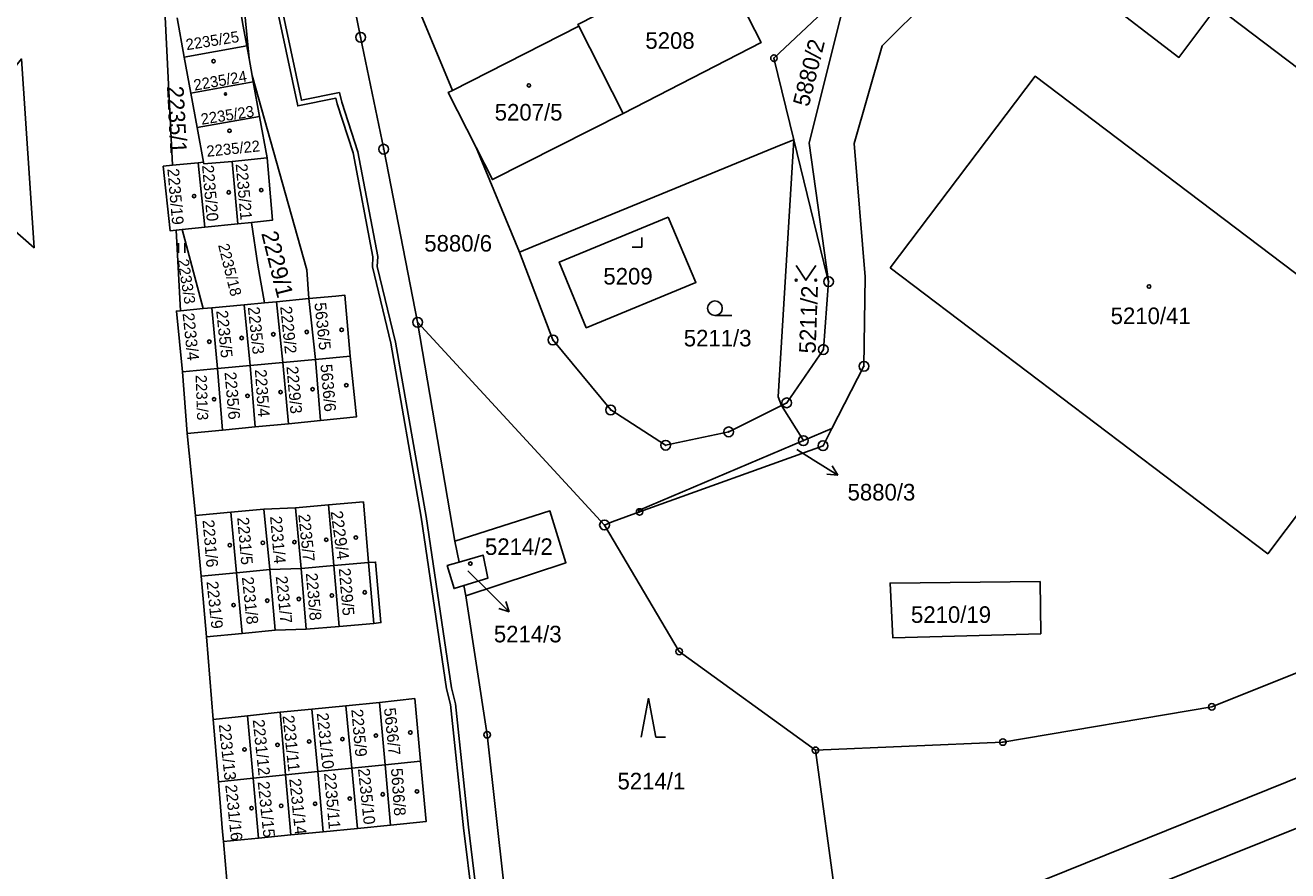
# Model space of a CAD drawing. Extents: x -644096 to -634268, y -1141430 to -1133463.
# Drawn here: x -638114.3 to -637984.7, y -1139704.9 to -1139618.1 of the extents above; entities that cross this region are included whole.
import ezdxf

# ---------------------------------------------------------------- set-up
doc = ezdxf.new("R2010")
doc.units = 0
for name, color, linetype in [('_CIVIL_CONSTRUCTION', 7, 'Continuous'), ('B_Hranice _3D', 7, 'Continuous'), ('M_Svah_Nasyp', 7, 'Continuous'), ('M_Svah_Zarez', 7, 'Continuous'), ('svrsek_osa_sjezdy', 7, 'Continuous'), ('svrsek_osa_VRT', 7, 'Continuous'), ('svrsek_popisy_VRT', 7, 'Continuous'), ('terminal_VRT', 7, 'Continuous')]:
    doc.layers.add(name, color=color, linetype=linetype)

msp = doc.modelspace()

# ---------------------------------------------------------------- linework, layer by layer
at = {"layer": '_CIVIL_CONSTRUCTION'}
for centre, radius in [((-638079.89, -1139619.35), 0.5), ((-638079.89, -1139619.35), 0.0303), ((-638037.47, -1139621.48), 0.335), ((-638037.47, -1139621.48), 0.0203), ((-638077.52, -1139630.83), 0.5), ((-638077.52, -1139630.83), 0.0303), ((-638031.87, -1139644.42), 0.5), ((-638031.87, -1139644.42), 0.0303), ((-638074.04, -1139648.59), 0.5), ((-638074.04, -1139648.59), 0.0303), ((-638060.16, -1139650.41), 0.5), ((-638060.16, -1139650.41), 0.0303), ((-638032.4, -1139651.39), 0.5), ((-638032.4, -1139651.39), 0.0303), ((-638028.24, -1139653.11), 0.5), ((-638028.24, -1139653.11), 0.0303), ((-638036.16, -1139656.86), 0.5), ((-638036.16, -1139656.86), 0.0303), ((-638054.23, -1139657.59), 0.5), ((-638054.23, -1139657.59), 0.0303), ((-638042.12, -1139659.84), 0.5), ((-638048.59, -1139661.21), 0.5), ((-638042.12, -1139659.84), 0.0303), ((-638034.45, -1139660.74), 0.5), ((-638034.45, -1139660.74), 0.0303), ((-638032.43, -1139661.26), 0.5), ((-638048.59, -1139661.21), 0.0303), ((-638032.43, -1139661.26), 0.0303), ((-638051.26, -1139668.06), 0.335), ((-638051.26, -1139668.06), 0.0203), ((-638054.86, -1139669.4), 0.5), ((-638054.86, -1139669.4), 0.0303), ((-638047.2, -1139682.37), 0.335), ((-638047.2, -1139682.37), 0.0203), ((-637992.54, -1139688.06), 0.335), ((-637992.54, -1139688.06), 0.0203), ((-638066.9, -1139690.92), 0.335), ((-638066.9, -1139690.92), 0.0203), ((-638013.98, -1139691.67), 0.335), ((-638013.98, -1139691.67), 0.0203), ((-638033.21, -1139692.52), 0.335), ((-638033.21, -1139692.52), 0.0203)]:
    msp.add_circle(centre, radius, dxfattribs=at)
at = {"layer": 'B_Hranice _3D'}
for points in [[(-638107.4, -1139558.1), (-638102.47, -1139571.54), (-638099.62, -1139577.88), (-638095.62, -1139589.03), (-638093.55, -1139591.44), (-638091.75, -1139596.89), (-638091.2, -1139598.22), (-638091.9, -1139600.37), (-638088.07, -1139618.19), (-638086.34, -1139626.39), (-638082.43, -1139625.61), (-638082.29, -1139626.16), (-638080.66, -1139631.21), (-638078.64, -1139641.87), (-638078.68, -1139642.9), (-638076.79, -1139650.73), (-638073.67, -1139668.61), (-638071.08, -1139686.22), (-638070.66, -1139687.83), (-638069.32, -1139700.47), (-638067.5, -1139715.38)], [(-638067, -1139715.34), (-638068.82, -1139700.41), (-638070.16, -1139687.75), (-638070.58, -1139686.12), (-638073.17, -1139668.53), (-638076.31, -1139650.63), (-638078.18, -1139642.86), (-638078.14, -1139641.83), (-638080.18, -1139631.09), (-638081.81, -1139626.02), (-638082.07, -1139625.03), (-638085.96, -1139625.81), (-638087.59, -1139618.09), (-638091.38, -1139600.39), (-638090.66, -1139598.2), (-638091.29, -1139596.71), (-638093.11, -1139591.18), (-638095.18, -1139588.77), (-638099.16, -1139577.7), (-638102.01, -1139571.36), (-638106.94, -1139557.9)]]:
    msp.add_lwpolyline(points, dxfattribs=at)
at = {"layer": 'M_Svah_Nasyp'}
msp.add_line((-638078.52, -1139679.49), (-638079.07, -1139673.26), dxfattribs=at)
at = {"layer": 'M_Svah_Zarez'}
for centre, radius in [((-638094.98, -1139621.8), 0.175), ((-638062.62, -1139624.29), 0.175), ((-638093.76, -1139625.16), 0.117), ((-638093.35, -1139628.94), 0.175), ((-638090.09, -1139635.03), 0.175), ((-638096.98, -1139635.64), 0.175), ((-638093.43, -1139635.26), 0.175), ((-637998.98, -1139644.92), 0.175), ((-638095.42, -1139650.58), 0.175), ((-638092.1, -1139650.21), 0.175), ((-638088.85, -1139649.83), 0.175), ((-638085.42, -1139649.59), 0.175), ((-638081.84, -1139649.37), 0.175), ((-638088.11, -1139655.76), 0.175), ((-638084.82, -1139655.47), 0.175), ((-638081.36, -1139655.06), 0.175), ((-638094.93, -1139656.49), 0.175), ((-638091.5, -1139656.15), 0.175), ((-638089.93, -1139671.23), 0.175), ((-638086.69, -1139671.15), 0.175), ((-638083.42, -1139670.91), 0.175), ((-638080.38, -1139670.69), 0.175), ((-638093.32, -1139671.47), 0.175), ((-638068.63, -1139673.36), 0.175), ((-638079.47, -1139676.31), 0.175), ((-638092.93, -1139677.62), 0.175), ((-638089.47, -1139677.16), 0.175), ((-638086.23, -1139676.99), 0.175), ((-638082.84, -1139676.63), 0.175), ((-638074.79, -1139690.69), 0.175), ((-638088.42, -1139691.97), 0.175), ((-638085.17, -1139691.61), 0.175), ((-638081.76, -1139691.37), 0.175), ((-638078.32, -1139691.01), 0.175), ((-638091.81, -1139692.43), 0.175), ((-638077.62, -1139697.04), 0.175), ((-638074.11, -1139696.74), 0.175), ((-638091.08, -1139698.46), 0.175), ((-638088.05, -1139698.22), 0.175), ((-638084.57, -1139698), 0.175), ((-638081.01, -1139697.47), 0.175)]:
    msp.add_circle(centre, radius, dxfattribs=at)
at = {"layer": 'svrsek_osa_sjezdy'}
for p, q in [((-638051.03, -1139640.9), (-638051.03, -1139639.9)), ((-638098.59, -1139641.48), (-638098.59, -1139640.48)), ((-638097.92, -1139641.48), (-638097.92, -1139640.48)), ((-638052.03, -1139640.9), (-638051.03, -1139640.9)), ((-638043.53, -1139647.9), (-638041.78, -1139647.9)), ((-638050.36, -1139687.18), (-638051.11, -1139691.18)), ((-638049.61, -1139691.18), (-638050.36, -1139687.18)), ((-638049.61, -1139691.18), (-638048.61, -1139691.18))]:
    msp.add_line(p, q, dxfattribs=at)
msp.add_lwpolyline([(-638035.19, -1139642.78), (-638034.19, -1139644.28), (-638033.19, -1139642.78)], dxfattribs=at)
for centre, radius in [((-638035.19, -1139644.28), 0.1), ((-638033.19, -1139644.28), 0.1), ((-638043.53, -1139647.15), 0.75)]:
    msp.add_circle(centre, radius, dxfattribs=at)
at = {"layer": 'svrsek_popisy_VRT'}
for p, q in [((-638035.14, -1139661.66), (-638033.46, -1139662.71)), ((-638033.46, -1139662.71), (-638030.92, -1139664.3)), ((-638030.92, -1139664.3), (-638031.5, -1139663.34)), ((-638030.92, -1139664.3), (-638032.03, -1139664.19)), ((-638068.88, -1139674.1), (-638066.77, -1139676.19)), ((-638066.77, -1139676.19), (-638064.65, -1139678.31)), ((-638064.65, -1139678.31), (-638065, -1139677.25)), ((-638064.65, -1139678.31), (-638065.71, -1139677.96))]:
    msp.add_line(p, q, dxfattribs=at)
at = {"layer": 'terminal_VRT'}
for p, q in [((-638091.34, -1139621.53), (-638093.34, -1139600.11)), ((-638099.19, -1139632.48), (-638100.5, -1139606.73)), ((-638097.99, -1139621.39), (-638098.72, -1139617.35)), ((-638070.47, -1139624.8), (-638057.51, -1139618.21)), ((-638057.51, -1139618.21), (-638052.94, -1139627.16)), ((-638091.57, -1139620.23), (-638097.99, -1139621.39)), ((-638091.57, -1139620.23), (-638091.34, -1139621.53)), ((-638097.31, -1139625.08), (-638097.99, -1139621.39)), ((-638091.03, -1139623.27), (-638091.34, -1139621.53)), ((-638090.91, -1139623.92), (-638097.31, -1139625.08)), ((-638091.03, -1139623.27), (-638090.91, -1139623.92)), ((-638090.91, -1139623.92), (-638090.27, -1139627.46)), ((-638096.67, -1139628.62), (-638097.31, -1139625.08)), ((-638090.27, -1139627.46), (-638096.67, -1139628.62)), ((-638090.27, -1139627.46), (-638089.5, -1139631.71)), ((-638096.02, -1139632.16), (-638096.67, -1139628.62)), ((-638068.05, -1139630.65), (-638063.6, -1139641.41)), ((-638099.19, -1139632.48), (-638096.56, -1139632.22)), ((-638096.56, -1139632.22), (-638096.02, -1139632.16)), ((-638095.87, -1139638.83), (-638096.56, -1139632.22)), ((-638089.5, -1139631.71), (-638093.08, -1139632.08)), ((-638092.49, -1139638.49), (-638093.08, -1139632.08)), ((-638092.49, -1139638.49), (-638095.87, -1139638.83)), ((-638091.09, -1139638.35), (-638092.49, -1139638.49)), ((-638098.21, -1139639.07), (-638098.83, -1139639.14)), ((-638098.38, -1139647.41), (-638098.83, -1139639.14)), ((-638095.87, -1139638.83), (-638098.21, -1139639.07)), ((-638096.06, -1139647.19), (-638098.21, -1139639.07)), ((-638089.77, -1139646.59), (-638088.54, -1139646.48)), ((-638088.54, -1139646.48), (-638085.2, -1139646.16)), ((-638088.54, -1139646.48), (-638087.86, -1139652.72)), ((-638084.52, -1139652.41), (-638085.2, -1139646.16)), ((-638098.38, -1139647.41), (-638096.06, -1139647.19)), ((-638095.16, -1139647.1), (-638096.06, -1139647.19)), ((-638091.85, -1139646.79), (-638095.16, -1139647.1)), ((-638094.59, -1139653.35), (-638095.16, -1139647.1)), ((-638089.77, -1139646.59), (-638091.85, -1139646.79)), ((-638091.85, -1139646.79), (-638091.24, -1139653.04)), ((-638054.86, -1139669.4), (-638074.04, -1139648.59)), ((-638074.04, -1139648.59), (-638070.23, -1139671.07)), ((-638094.59, -1139653.35), (-638091.24, -1139653.04)), ((-638091.24, -1139653.04), (-638087.86, -1139652.72)), ((-638091.24, -1139653.04), (-638090.71, -1139659.33)), ((-638087.86, -1139652.72), (-638084.52, -1139652.41)), ((-638087.86, -1139652.72), (-638087.31, -1139659.01)), ((-638084.52, -1139652.41), (-638080.95, -1139652.08)), ((-638084, -1139658.68), (-638084.52, -1139652.41)), ((-638094.59, -1139653.35), (-638098.18, -1139653.68)), ((-638097.7, -1139660), (-638098.18, -1139653.68)), ((-638094.05, -1139659.65), (-638094.59, -1139653.35)), ((-638036.69, -1139657.12), (-638034.45, -1139660.74)), ((-638094.05, -1139659.65), (-638090.71, -1139659.33)), ((-638090.71, -1139659.33), (-638087.31, -1139659.01)), ((-638087.31, -1139659.01), (-638084, -1139658.68)), ((-638034.45, -1139660.74), (-638031.53, -1139659.5)), ((-638097.7, -1139660), (-638094.05, -1139659.65)), ((-638096.85, -1139668.43), (-638097.7, -1139660)), ((-638093.22, -1139668.08), (-638096.85, -1139668.43)), ((-638096.27, -1139674.65), (-638096.85, -1139668.43)), ((-638089.82, -1139667.76), (-638093.22, -1139668.08)), ((-638093.22, -1139668.08), (-638092.62, -1139674.3)), ((-638086.56, -1139667.63), (-638089.82, -1139667.76)), ((-638089.82, -1139667.76), (-638089.21, -1139673.98)), ((-638083.2, -1139667.34), (-638086.56, -1139667.63)), ((-638086.01, -1139673.86), (-638086.56, -1139667.63)), ((-638083.2, -1139667.34), (-638082.65, -1139673.57)), ((-638070.23, -1139671.07), (-638069.79, -1139673.2)), ((-638086.01, -1139673.86), (-638082.65, -1139673.57)), ((-638082.65, -1139673.57), (-638079.07, -1139673.26)), ((-638082.65, -1139673.57), (-638082.11, -1139679.8)), ((-638096.27, -1139674.65), (-638092.62, -1139674.3)), ((-638095.71, -1139680.87), (-638096.27, -1139674.65)), ((-638092.62, -1139674.3), (-638089.21, -1139673.98)), ((-638092.62, -1139674.3), (-638092.06, -1139680.54)), ((-638089.21, -1139673.98), (-638086.01, -1139673.86)), ((-638089.21, -1139673.98), (-638088.66, -1139680.2)), ((-638085.47, -1139680.09), (-638086.01, -1139673.86)), ((-638069.3, -1139675.62), (-638069.08, -1139676.68)), ((-638092.06, -1139680.54), (-638088.66, -1139680.2)), ((-638088.66, -1139680.2), (-638085.47, -1139680.09)), ((-638085.47, -1139680.09), (-638082.11, -1139679.8)), ((-638095.71, -1139680.87), (-638092.06, -1139680.54)), ((-638095.01, -1139689.36), (-638095.71, -1139680.87)), ((-638081.4, -1139687.96), (-638084.89, -1139688.29)), ((-638077.96, -1139687.6), (-638081.4, -1139687.96)), ((-638080.79, -1139694.36), (-638081.4, -1139687.96)), ((-638077.37, -1139694.02), (-638077.96, -1139687.6)), ((-638091.51, -1139688.97), (-638095.01, -1139689.36)), ((-638088.14, -1139688.61), (-638091.51, -1139688.97)), ((-638091.51, -1139688.97), (-638090.93, -1139695.38)), ((-638084.89, -1139688.29), (-638088.14, -1139688.61)), ((-638088.14, -1139688.61), (-638087.59, -1139695.04)), ((-638084.89, -1139688.29), (-638084.3, -1139694.71)), ((-638094.49, -1139695.74), (-638095.01, -1139689.36)), ((-638030.28, -1139714.08), (-638033.21, -1139692.52)), ((-638084.3, -1139694.71), (-638080.79, -1139694.36)), ((-638080.79, -1139694.36), (-638077.37, -1139694.02)), ((-638080.79, -1139694.36), (-638080.21, -1139700.53)), ((-638077.37, -1139694.02), (-638073.74, -1139693.65)), ((-638076.81, -1139700.19), (-638077.37, -1139694.02)), ((-638094.49, -1139695.74), (-638090.93, -1139695.38)), ((-638090.93, -1139695.38), (-638087.59, -1139695.04)), ((-638090.93, -1139695.38), (-638090.37, -1139701.53)), ((-638087.59, -1139695.04), (-638084.3, -1139694.71)), ((-638087.59, -1139695.04), (-638087.06, -1139701.2)), ((-638083.74, -1139700.88), (-638084.3, -1139694.71)), ((-638087.06, -1139701.2), (-638083.74, -1139700.88)), ((-638083.74, -1139700.88), (-638080.21, -1139700.53)), ((-638080.21, -1139700.53), (-638076.81, -1139700.19)), ((-638093.98, -1139701.89), (-638090.37, -1139701.53)), ((-638093.22, -1139710.4), (-638093.98, -1139701.89)), ((-638090.37, -1139701.53), (-638087.06, -1139701.2))]:
    msp.add_line(p, q, dxfattribs=at)
for points in [[(-638031.53, -1139659.5), (-638028.24, -1139653.11), (-638028.12, -1139643.94), (-638029.25, -1139630.24), (-638026.36, -1139620.21), (-638021.55, -1139615.39), (-638007.67, -1139602.66), (-637999.67, -1139596.51), (-637980.23, -1139590.4), (-637949.45, -1139586.23), (-637936.85, -1139589.1), (-637893.77, -1139627.66), (-637881.51, -1139634.6)], [(-638078.38, -1139595.23), (-638074.87, -1139614.16), (-638070.47, -1139624.8)], [(-638064.7, -1139710.81), (-638029.95, -1139719.06), (-637971.45, -1139695.54), (-637941.55, -1139684.66), (-637864.73, -1139663.89), (-637841.43, -1139654.88), (-637827.58, -1139644.9), (-637814.99, -1139626.01), (-637786.46, -1139604.1), (-637780.04, -1139601.55), (-637766.47, -1139596.16)], [(-638074.04, -1139648.59), (-638077.52, -1139630.83), (-638079.89, -1139619.35), (-638084.19, -1139597.78)], [(-638030.28, -1139714.08), (-637974.36, -1139691.56), (-637942.39, -1139680.32), (-637865.84, -1139659.7), (-637843.56, -1139651.86), (-637830.51, -1139642.68), (-637817.7, -1139623.32), (-637790.26, -1139602.95), (-637786.64, -1139600.26)], [(-638015.33, -1139603.02), (-638030.63, -1139617.32), (-638033.87, -1139630.22), (-638031.87, -1139644.42)], [(-638057.51, -1139618.21), (-638057.6, -1139618.03), (-638043.44, -1139610.77), (-638038.78, -1139619.88), (-638052.94, -1139627.16)], [(-638035.42, -1139629.86), (-638037.47, -1139621.48), (-638026.3, -1139610.97)], [(-638004.32, -1139614.95), (-637995.91, -1139621.41), (-637992.01, -1139616.21), (-637943.46, -1139653)], [(-638092.3, -1139616.19), (-638091.94, -1139618.22), (-638091.57, -1139620.23)], [(-638122.41, -1139628.43), (-638119.82, -1139627.91), (-638114.71, -1139621.57), (-638113.4, -1139640.94), (-638118.8, -1139636.23), (-638121.83, -1139635.59)], [(-638085.2, -1139646.16), (-638085.4, -1139643.22), (-638091.03, -1139623.27)], [(-638025.55, -1139643.02), (-638010.67, -1139623.35), (-637971.93, -1139652.65), (-637986.8, -1139672.35), (-638025.55, -1139643.02)], [(-638068.05, -1139630.65), (-638070.91, -1139625.02), (-638070.47, -1139624.8)], [(-638052.94, -1139627.16), (-638066.37, -1139633.95), (-638068.05, -1139630.65)], [(-638063.6, -1139641.41), (-638062.19, -1139640.83), (-638048.98, -1139635.42), (-638036.72, -1139630.39), (-638035.42, -1139629.86)], [(-638035.42, -1139629.86), (-638037.05, -1139656.26), (-638036.69, -1139657.12)], [(-638031.87, -1139644.42), (-638032, -1139643.9), (-638035.42, -1139629.86)], [(-638093.08, -1139632.08), (-638095.98, -1139632.33), (-638096.02, -1139632.16)], [(-638089.5, -1139631.71), (-638088.94, -1139638.13), (-638091.09, -1139638.35)], [(-638098.83, -1139639.14), (-638099.44, -1139639.2), (-638100.14, -1139632.58), (-638099.19, -1139632.48)], [(-638091.09, -1139638.35), (-638090.43, -1139642.75), (-638089.77, -1139646.59)], [(-638048.33, -1139637.81), (-638059.51, -1139642.42), (-638056.73, -1139649.15), (-638045.49, -1139644.51), (-638048.33, -1139637.81)], [(-638036.69, -1139657.12), (-638042.12, -1139659.84), (-638048.59, -1139661.21), (-638054.23, -1139657.59), (-638060.16, -1139650.41), (-638063.6, -1139641.41)], [(-638033.21, -1139692.52), (-638013.98, -1139691.67), (-637992.54, -1139688.06), (-637958.61, -1139674.47), (-637924.78, -1139662.13), (-637899.32, -1139651.83), (-637875.09, -1139642.1)], [(-638031.87, -1139644.42), (-638032.4, -1139651.39), (-638036.16, -1139656.86), (-638036.69, -1139657.12)], [(-638085.2, -1139646.16), (-638082.42, -1139645.9), (-638081.52, -1139645.81), (-638080.95, -1139652.08)], [(-638098.18, -1139653.68), (-638098.79, -1139647.45), (-638098.38, -1139647.41)], [(-638080.95, -1139652.08), (-638080.3, -1139658.29), (-638084, -1139658.68)], [(-638031.53, -1139659.5), (-638032.43, -1139661.26), (-638051.26, -1139668.06)], [(-638034.45, -1139660.74), (-638051.38, -1139667.92), (-638051.26, -1139668.06)], [(-638079.07, -1139673.26), (-638079.61, -1139667.03), (-638083.2, -1139667.34)], [(-638070.23, -1139671.07), (-638060.47, -1139667.95), (-638058.82, -1139673.28), (-638069.08, -1139676.68)], [(-638051.26, -1139668.06), (-638054.08, -1139669.07), (-638054.86, -1139669.4)], [(-638054.86, -1139669.4), (-638047.2, -1139682.37), (-638033.21, -1139692.52)], [(-638069.79, -1139673.2), (-638067.32, -1139672.48), (-638066.84, -1139674.86), (-638069.3, -1139675.62)], [(-638082.11, -1139679.8), (-638078.52, -1139679.49), (-638077.81, -1139679.42), (-638078.35, -1139673.2), (-638079.07, -1139673.26)], [(-638069.3, -1139675.62), (-638070.3, -1139675.93), (-638071.01, -1139673.56), (-638069.79, -1139673.2)], [(-638010.08, -1139680.57), (-638025.29, -1139680.97), (-638025.56, -1139675.36), (-638010.16, -1139675.21), (-638010.08, -1139680.57)], [(-638069.08, -1139676.68), (-638066.9, -1139690.92), (-638065.17, -1139706.56)], [(-638077.96, -1139687.6), (-638074.33, -1139687.21), (-638073.74, -1139693.65)], [(-638073.74, -1139693.65), (-638073.18, -1139699.83), (-638076.81, -1139700.19)], [(-638093.98, -1139701.89), (-638094.06, -1139700.9), (-638094.49, -1139695.74)]]:
    msp.add_lwpolyline(points, dxfattribs=at)

# ---------------------------------------------------------------- texts
at = {"layer": 'svrsek_osa_VRT'}
for s, height, rotation, p in [('2235/25', 1.14, 9, (-638097.74, -1139620.68)), ('5880/2', 1.7, 76, (-638033.91, -1139626.55)), ('2235/24', 1.14, 10, (-638096.92, -1139624.83)), ('2235/1', 1.7, 273, (-638099.77, -1139624.38)), ('2235/23', 1.14, 9, (-638096.2, -1139628.33)), ('2235/22', 1.14, 6, (-638095.65, -1139631.62)), ('2235/19', 1.2, 275, (-638099.73, -1139632.86)), ('2235/20', 1.2, 275, (-638096.17, -1139632.5)), ('2235/21', 1.2, 275, (-638092.72, -1139632.36)), ('2229/1', 1.7, 284, (-638090.1, -1139639.46)), ('2235/18', 1.14, 284, (-638094.53, -1139640.67)), ('2233/3', 1.14, 279, (-638098.68, -1139642.19)), ('5211/2', 1.7, 88, (-638033.2, -1139651.82)), ('2233/4', 1.2, 276, (-638098.17, -1139647.69)), ('2235/5', 1.2, 276, (-638094.72, -1139647.42)), ('2235/3', 1.2, 276, (-638091.47, -1139647.05)), ('2229/2', 1.2, 276, (-638088.15, -1139647)), ('5636/5', 1.2, 276, (-638084.64, -1139646.62)), ('5636/6', 1.2, 275, (-638084.02, -1139652.93)), ('2231/3', 1.14, 272, (-638096.83, -1139654.01)), ('2235/6', 1.2, 275, (-638093.86, -1139653.73)), ('2235/4', 1.2, 274, (-638090.75, -1139653.45)), ('2229/3', 1.2, 275, (-638087.51, -1139653.14)), ('2231/4', 1.2, 275, (-638089.19, -1139668.53)), ('2235/7', 1.2, 276, (-638086.29, -1139668.33)), ('2229/4', 1.238, 278, (-638082.98, -1139668.02)), ('2231/6', 1.2, 275, (-638096.12, -1139668.9)), ('2231/5', 1.2, 275, (-638092.56, -1139668.64)), ('2231/8', 1.2, 276, (-638092.08, -1139674.77)), ('2231/7', 1.2, 276, (-638088.61, -1139674.68)), ('2235/8', 1.2, 275, (-638085.52, -1139674.36)), ('2229/5', 1.2, 275, (-638082.14, -1139673.86)), ('2231/9', 1.2, 276, (-638095.71, -1139675.22)), ('2231/11', 1.2, 276, (-638087.91, -1139688.98)), ('2231/10', 1.2, 276, (-638084.4, -1139688.72)), ('2235/9', 1.2, 275, (-638080.85, -1139688.34)), ('5636/7', 1.2, 276, (-638077.5, -1139688.21)), ('2231/13', 1.2, 276, (-638094.45, -1139689.88)), ('2231/12', 1.2, 276, (-638090.97, -1139689.4)), ('2235/10', 1.2, 276, (-638080.17, -1139694.42)), ('5636/8', 1.2, 274, (-638076.78, -1139694.39)), ('2231/15', 1.2, 276, (-638090.46, -1139695.76)), ('2231/14', 1.2, 276, (-638087.22, -1139695.47)), ('2235/11', 1.2, 275, (-638083.65, -1139694.88)), ('2231/16', 1.2, 276, (-638093.79, -1139696.09))]:
    msp.add_text(s, height=height, rotation=rotation, dxfattribs=at).set_placement(p)
for s, p in [('5208', (-638050.67, -1139620.53)), ('5207/5', (-638066.13, -1139627.89)), ('5880/6', (-638073.36, -1139641.34)), ('5209', (-638054.98, -1139644.72)), ('5210/41', (-638002.92, -1139648.78)), ('5211/3', (-638046.73, -1139651.07)), ('5880/3', (-638029.92, -1139666.88)), ('5214/2', (-638067.13, -1139672.47)), ('5210/19', (-638023.41, -1139679.44)), ('5214/3', (-638066.22, -1139681.44)), ('5214/1', (-638053.53, -1139696.53))]:
    msp.add_text(s, height=1.7, dxfattribs=at).set_placement(p)

doc.saveas('drawing.dxf')
